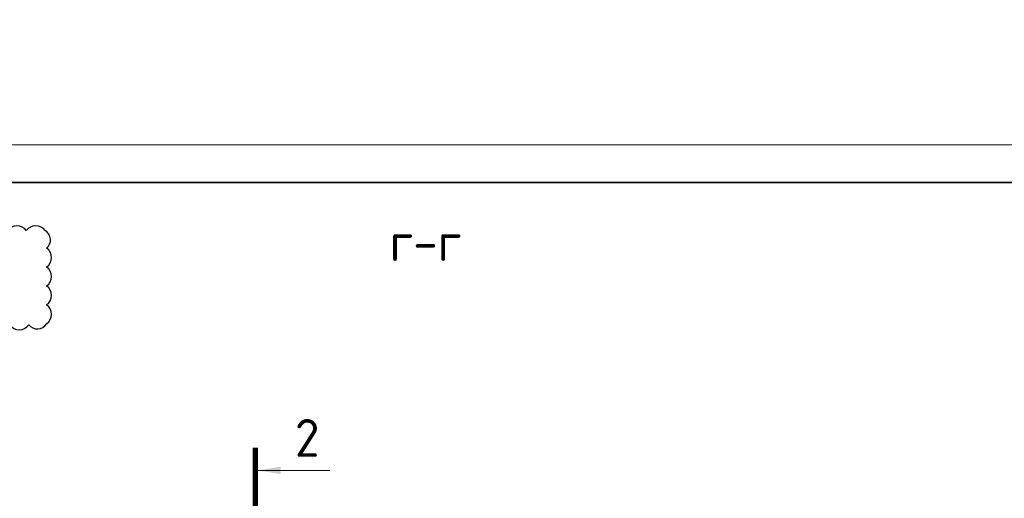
# Model space of a CAD drawing. Header units: millimetres. Extents: x 247266 to 730847, y -636031 to 10052.
# Tile 298 of 330: x 564173 to 577191, y -85495 to -79167. Entities that reach past the tile are written whole.
import ezdxf

# ---------------------------------------------------------------- set-up
doc = ezdxf.new("R2010")
doc.units = ezdxf.units.MM
doc.layers.add('РАЗМЕРЫ', color=7, linetype='Continuous')
doc.layers.add('ТОЛСТЫЕ_ОСНОВНЫЕ', color=7, linetype='Continuous')
doc.layers.add('ТОНКИЕ', color=7, linetype='Continuous', lineweight=9)
doc.layers.add('Узлы', color=7, linetype='Continuous', lineweight=0)
doc.styles.add('GOST-2.304_Type-B', font='GOST_Common.ttf')
doc.dimstyles.new('СПДС', dxfattribs={"dimscale": 100, "dimtxt": 2.5, "dimasz": 2.5, "dimexe": 1.25, "dimexo": 0, "dimtad": 1, "dimdec": 0, "dimtxsty": 'GOST-2.304_Type-B', "dimblk": 'ARCHTICK', "dimcen": 2.5, "dimdle": 2, "dimadec": 0, "dimazin": 2, "dimtfac": 0.75, "dimtdec": 0, "dimtmove": 1, "dimatfit": 3, "dimfxl": 1, "dimtolj": 1, "dimarcsym": 1})

# ---------------------------------------------------------------- blocks, each defined once
blk = doc.blocks.new('*U3682')
at = {"layer": 'ТОЛСТЫЕ_ОСНОВНЫЕ', "lineweight": 35}
blk.add_lwpolyline([(20, 5), (836, 5), (836, 589), (20, 589)], close=True, dxfattribs=at)
at = {"layer": 'ТОНКИЕ'}
blk.add_lwpolyline([(0, 0), (841, 0), (841, 594), (0, 594)], close=True, dxfattribs=at)
blk = doc.blocks.new('_ArchTick')
at = {"color": 0, "linetype": 'ByBlock', "const_width": 0.15}
blk.add_lwpolyline([(-0.5, -0.5), (0.5, 0.5)], dxfattribs=at)
blk = doc.blocks.new('*D2799')
at = {"color": 0, "lineweight": -2}
for p, q in [((564649, -75131), (564649, -73631)), ((564649, -73831), (564774, -73831)), ((564649, -74931), (564774, -74931))]:
    blk.add_line(p, q, dxfattribs=at)
at = {"layer": 'DEFPOINTS', "color": 0, "ltscale": 100}
for p in [(564649, -73831), (564649, -73831), (564649, -74931)]:
    blk.add_point(p, dxfattribs=at)
at = {"color": 0, "lineweight": -2, "ltscale": 100, "xscale": 250, "yscale": 250, "zscale": 250}
for p, rotation in [((564649, -73831), 90), ((564649, -74931), 270)]:
    blk.add_blockref('_ArchTick', p, dxfattribs=dict(at, rotation=rotation))
at = {"color": 0, "lineweight": 0, "ltscale": 100, "insert": (564424, -74381), "char_height": 250, "width": 83333.33, "attachment_point": 5, "rotation": 90, "style": 'GOST-2.304_Type-B'}
blk.add_mtext('\\A1;1100', dxfattribs=at)
blk = doc.blocks.new('*D2800')
at = {"color": 0, "lineweight": -2}
for p, q in [((564649, -74031), (564649, -70631)), ((564649, -70831), (564774, -70831)), ((564649, -73831), (564774, -73831))]:
    blk.add_line(p, q, dxfattribs=at)
at = {"layer": 'DEFPOINTS', "color": 0, "ltscale": 100}
for p in [(564649, -70831), (564649, -70831), (564649, -73831)]:
    blk.add_point(p, dxfattribs=at)
at = {"color": 0, "lineweight": -2, "ltscale": 100, "xscale": 250, "yscale": 250, "zscale": 250}
for p, rotation in [((564649, -70831), 90), ((564649, -73831), 270)]:
    blk.add_blockref('_ArchTick', p, dxfattribs=dict(at, rotation=rotation))
at = {"color": 0, "lineweight": 0, "ltscale": 100, "insert": (564424, -72356), "char_height": 250, "width": 83333.33, "attachment_point": 5, "rotation": 90, "style": 'GOST-2.304_Type-B'}
blk.add_mtext('\\A1;3000', dxfattribs=at)
blk = doc.blocks.new('*D2801')
at = {"color": 0, "lineweight": -2}
for p, q in [((564649, -71031), (564649, -67531)), ((564225, -67731), (564774, -67731)), ((564649, -70831), (564774, -70831))]:
    blk.add_line(p, q, dxfattribs=at)
at = {"layer": 'DEFPOINTS', "color": 0, "ltscale": 100}
for p in [(564225, -67731), (564649, -67731), (564649, -70831)]:
    blk.add_point(p, dxfattribs=at)
at = {"color": 0, "lineweight": -2, "ltscale": 100, "xscale": 250, "yscale": 250, "zscale": 250}
for p, rotation in [((564649, -67731), 90), ((564649, -70831), 270)]:
    blk.add_blockref('_ArchTick', p, dxfattribs=dict(at, rotation=rotation))
at = {"color": 0, "lineweight": 0, "ltscale": 100, "insert": (564424, -69281), "char_height": 250, "width": 83333.33, "attachment_point": 5, "rotation": 90, "style": 'GOST-2.304_Type-B'}
blk.add_mtext('\\A1;3100', dxfattribs=at)

msp = doc.modelspace()

# ---------------------------------------------------------------- linework, layer by layer
at = {"layer": 'РАЗМЕРЫ'}
msp.add_lwpolyline([(564043.23, -83200.77, 0.52056705), (564293.23, -83200.77, 0.52056705), (564529.51, -83187.05, 0.52056705), (564529.51, -82937.05, 0.52056705), (564529.51, -82687.05, 0.52056705), (564529.51, -82437.05, 0.52056705), (564529.51, -82187.05, 0.52056705), (564510.46, -81956.1, 0.52056705), (564260.46, -81956.1, 0.52056705), (564010.46, -81956.1, 0.52056705)], format="xyb", dxfattribs=at)
at = {"layer": 'Узлы', "linetype": 'Continuous', "lineweight": 0}
msp.add_line((567324.38, -85126.32, 400), (568274.38, -85126.32, 400), dxfattribs=at)
at = {"layer": 'Узлы', "linetype": 'Continuous', "lineweight": 0, "const_width": 70, "elevation": 400}
msp.add_lwpolyline([(567289.38, -84826.32), (567289.38, -85826.32)], dxfattribs=at)
at = {"layer": 'Узлы', "linetype": 'Continuous', "lineweight": 0}
msp.add_solid([(567324.38, -85126.32, 400), (567624.83, -85176.6, 400), (567624.83, -85076.04, 400)], dxfattribs=at)

# ---------------------------------------------------------------- block references
at = {"xscale": 100, "yscale": 100, "zscale": 100}
msp.add_blockref('*U3682', (526875.32, -140219.35, 3100), dxfattribs=at)

# ---------------------------------------------------------------- texts
at = {"layer": 'РАЗМЕРЫ', "insert": (569538.24, -82105.71), "char_height": 500, "attachment_point": 5, "style": 'GOST-2.304_Type-B'}
msp.add_mtext_dynamic_manual_height_columns('г-г', width=3941.2128, gutter_width=625, heights=[0], dxfattribs=at)
at = {"layer": 'Узлы', "linetype": 'Continuous', "lineweight": 0, "insert": (567974.38, -84696.32, 400), "char_height": 500, "attachment_point": 5, "style": 'GOST-2.304_Type-B'}
msp.add_mtext_dynamic_manual_height_columns('2', width=723.8798, gutter_width=25, heights=[0], dxfattribs=at)

# ---------------------------------------------------------------- dimensions: what is measured, and where the dimension line sits
at = {"lineweight": 0}
for base, p1, p2, picture, middle in [((564648.74, -67730.89), (564648.74, -70830.89), (564225.21, -67730.89), '*D2801', (564648.74, -69280.89)), ((564648.74, -70830.89), (564648.74, -73830.89), (564648.74, -70830.89), '*D2800', (564648.74, -72356.04)), ((564648.74, -73830.89), (564648.74, -74930.89), (564648.74, -73830.89), '*D2799', (564648.74, -74380.89))]:
    dim = msp.add_linear_dim(base=base, p1=p1, p2=p2, angle=90, dimstyle='СПДС', override={"dimgap": 1}, dxfattribs=at)
    dim.commit()
    dim.dimension.update_dxf_attribs({"geometry": picture, "text_midpoint": middle, "dimtype": 160})

doc.saveas('drawing.dxf')
